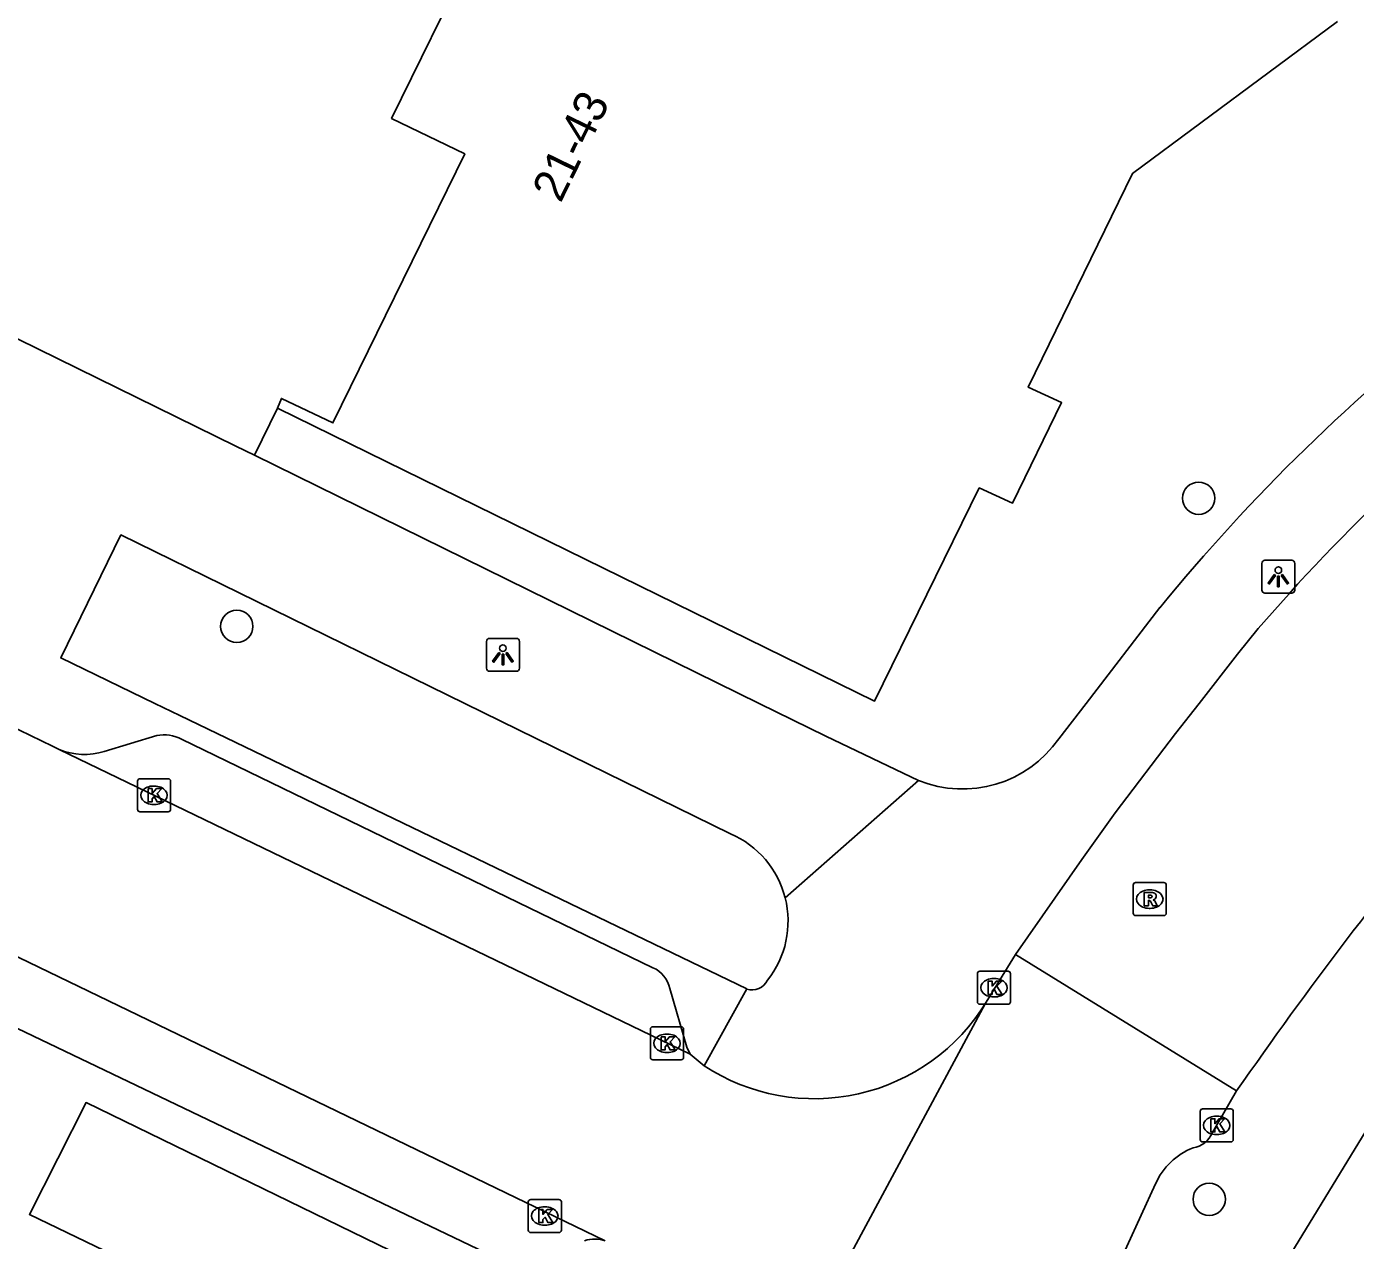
# Model space of a CAD drawing. Extents: x 159822 to 160765, y 380693 to 381634.
# Drawn here: x 160352.34 to 160392.53, y 381483.76 to 381520.47 of the extents above; entities that cross this region are included whole.
import ezdxf

# ---------------------------------------------------------------- set-up
doc = ezdxf.new("R2010")
doc.units = 0
for name, color, linetype in [('IMGEO_Boom', 7, 'Continuous'), ('IMGEO_Groenvoorziening', 7, 'Continuous'), ('IMGEO_Kolk', 7, 'Continuous'), ('IMGEO_Lichtpunt', 7, 'Continuous'), ('IMGEO_Pand', 7, 'Continuous'), ('IMGEO_Pand_nummerreeks', 7, 'Continuous'), ('IMGEO_Rijbaan_lokaal_gesloten', 7, 'Continuous'), ('IMGEO_Rijbaan_lokaal_open', 7, 'Continuous'), ('IMGEO_Rioolput', 7, 'Continuous'), ('IMGEO_Voetpad_open', 7, 'Continuous')]:
    doc.layers.add(name, color=color, linetype=linetype)

msp = doc.modelspace()

# ---------------------------------------------------------------- linework, layer by layer
at = {"layer": 'IMGEO_Boom'}
for centre in [(160387.788, 381506.207), (160358.701, 381502.331), (160388.108, 381485.001)]:
    msp.add_circle(centre, 0.489, dxfattribs=at)
at = {"layer": 'IMGEO_Groenvoorziening'}
msp.add_lwpolyline([(160359.934, 381508.936), (160359.232, 381507.509)], dxfattribs=at)
at = {"layer": 'IMGEO_Kolk'}
for p, q in [((160355.773, 381497.722), (160356.625, 381497.722)), ((160355.698, 381496.796), (160355.698, 381497.648)), ((160356.186, 381497.502), (160356.211, 381497.502)), ((160356.699, 381497.648), (160356.699, 381496.796)), ((160356.209, 381496.942), (160356.184, 381496.942)), ((160356.625, 381496.722), (160355.773, 381496.722)), ((160381.097, 381490.974), (160381.097, 381491.826)), ((160381.172, 381491.9), (160382.024, 381491.9)), ((160381.585, 381491.68), (160381.61, 381491.68)), ((160382.098, 381491.826), (160382.098, 381490.974)), ((160382.024, 381490.9), (160381.172, 381490.9)), ((160381.608, 381491.12), (160381.583, 381491.12)), ((160371.21, 381489.293), (160371.21, 381490.145)), ((160371.285, 381490.219), (160372.137, 381490.219)), ((160372.211, 381490.145), (160372.211, 381489.293)), ((160371.698, 381489.999), (160371.723, 381489.999)), ((160371.721, 381489.439), (160371.696, 381489.439)), ((160372.137, 381489.219), (160371.285, 381489.219)), ((160387.834, 381486.81), (160387.834, 381487.662)), ((160387.909, 381487.736), (160388.761, 381487.736)), ((160388.835, 381487.662), (160388.835, 381486.81)), ((160388.322, 381487.516), (160388.347, 381487.516)), ((160388.345, 381486.956), (160388.32, 381486.956)), ((160388.761, 381486.736), (160387.909, 381486.736)), ((160367.515, 381484.069), (160367.515, 381484.921)), ((160367.59, 381484.995), (160368.442, 381484.995)), ((160368.516, 381484.921), (160368.516, 381484.069)), ((160368.003, 381484.775), (160368.028, 381484.775)), ((160368.026, 381484.215), (160368.001, 381484.215)), ((160368.442, 381483.995), (160367.59, 381483.995))]:
    msp.add_line(p, q, dxfattribs=at)
for points in [[(160355.773, 381497.722), (160356.625, 381497.722)], [(160355.698, 381496.796), (160355.698, 381497.648)], [(160356.019, 381497.422), (160356.142, 381497.422), (160356.142, 381497.271), (160356.272, 381497.422), (160356.436, 381497.422), (160356.29, 381497.271), (160356.443, 381497.022), (160356.291, 381497.022), (160356.206, 381497.186), (160356.142, 381497.119), (160356.142, 381497.022), (160356.019, 381497.022), (160356.019, 381497.422)], [(160356.699, 381497.648), (160356.699, 381496.796)], [(160356.625, 381496.722), (160355.773, 381496.722)], [(160381.097, 381490.974), (160381.097, 381491.826)], [(160381.172, 381491.9), (160382.024, 381491.9)], [(160382.098, 381491.826), (160382.098, 381490.974)], [(160381.418, 381491.6), (160381.541, 381491.6), (160381.541, 381491.449), (160381.671, 381491.6), (160381.835, 381491.6), (160381.689, 381491.449), (160381.842, 381491.2), (160381.69, 381491.2), (160381.605, 381491.364), (160381.541, 381491.297), (160381.541, 381491.2), (160381.418, 381491.2), (160381.418, 381491.6)], [(160382.024, 381490.9), (160381.172, 381490.9)], [(160371.21, 381489.293), (160371.21, 381490.145)], [(160371.285, 381490.219), (160372.137, 381490.219)], [(160372.211, 381490.145), (160372.211, 381489.293)], [(160371.531, 381489.919), (160371.654, 381489.919), (160371.654, 381489.768), (160371.784, 381489.919), (160371.948, 381489.919), (160371.802, 381489.768), (160371.955, 381489.519), (160371.803, 381489.519), (160371.718, 381489.683), (160371.654, 381489.616), (160371.654, 381489.519), (160371.531, 381489.519), (160371.531, 381489.919)], [(160372.137, 381489.219), (160371.285, 381489.219)], [(160387.834, 381486.81), (160387.834, 381487.662)], [(160387.909, 381487.736), (160388.761, 381487.736)], [(160388.835, 381487.662), (160388.835, 381486.81)], [(160388.155, 381487.436), (160388.278, 381487.436), (160388.278, 381487.285), (160388.408, 381487.436), (160388.572, 381487.436), (160388.426, 381487.285), (160388.579, 381487.036), (160388.427, 381487.036), (160388.342, 381487.2), (160388.278, 381487.133), (160388.278, 381487.036), (160388.155, 381487.036), (160388.155, 381487.436)], [(160388.761, 381486.736), (160387.909, 381486.736)], [(160367.515, 381484.069), (160367.515, 381484.921)], [(160367.59, 381484.995), (160368.442, 381484.995)], [(160368.516, 381484.921), (160368.516, 381484.069)], [(160367.836, 381484.695), (160367.959, 381484.695), (160367.959, 381484.544), (160368.089, 381484.695), (160368.253, 381484.695), (160368.107, 381484.544), (160368.26, 381484.295), (160368.108, 381484.295), (160368.023, 381484.459), (160367.959, 381484.392), (160367.959, 381484.295), (160367.836, 381484.295), (160367.836, 381484.695)], [(160368.442, 381483.995), (160367.59, 381483.995)]]:
    msp.add_lwpolyline(points, dxfattribs=at)
for centre, start, end in [((160355.775, 381497.646), 91.552, 178.448), ((160355.775, 381497.646), 91.552, 178.448), ((160356.623, 381497.646), 1.552, 88.448), ((160356.623, 381497.646), 1.552, 88.448), ((160355.775, 381496.798), 181.552, 268.448), ((160355.775, 381496.798), 181.552, 268.448), ((160356.623, 381496.798), 271.552, 358.448), ((160356.623, 381496.798), 271.552, 358.448), ((160381.174, 381491.824), 91.552, 178.448), ((160381.174, 381491.824), 91.552, 178.448), ((160382.022, 381491.824), 1.552, 88.448), ((160382.022, 381491.824), 1.552, 88.448), ((160381.174, 381490.976), 181.552, 268.448), ((160381.174, 381490.976), 181.552, 268.448), ((160382.022, 381490.976), 271.552, 358.448), ((160382.022, 381490.976), 271.552, 358.448), ((160371.287, 381490.143), 91.552, 178.448), ((160371.287, 381490.143), 91.552, 178.448), ((160372.135, 381490.143), 1.552, 88.448), ((160372.135, 381490.143), 1.552, 88.448), ((160371.287, 381489.295), 181.552, 268.448), ((160371.287, 381489.295), 181.552, 268.448), ((160372.135, 381489.295), 271.552, 358.448), ((160372.135, 381489.295), 271.552, 358.448), ((160387.911, 381487.66), 91.552, 178.448), ((160387.911, 381487.66), 91.552, 178.448), ((160388.759, 381487.66), 1.552, 88.448), ((160388.759, 381487.66), 1.552, 88.448), ((160387.911, 381486.812), 181.552, 268.448), ((160387.911, 381486.812), 181.552, 268.448), ((160388.759, 381486.812), 271.552, 358.448), ((160388.759, 381486.812), 271.552, 358.448), ((160367.592, 381484.919), 91.552, 178.448), ((160367.592, 381484.919), 91.552, 178.448), ((160368.44, 381484.919), 1.552, 88.448), ((160368.44, 381484.919), 1.552, 88.448), ((160367.592, 381484.071), 181.552, 268.448), ((160367.592, 381484.071), 181.552, 268.448), ((160368.44, 381484.071), 271.552, 358.448), ((160368.44, 381484.071), 271.552, 358.448)]:
    msp.add_arc(centre, 0.0765, start, end, dxfattribs=at)
for centre, major_axis, ratio, start_param, end_param in [((160356.185, 381497.222), (-0.387, 0.002), 0.722429, 4.712389, 7.853982), ((160356.21, 381497.222), (-0.39, 0.002), 0.717154, 1.570796, 4.712389), ((160381.584, 381491.4), (-0.387, 0.002), 0.722429, 4.712389, 7.853982), ((160381.609, 381491.4), (-0.39, 0.002), 0.717154, 1.570796, 4.712389), ((160371.697, 381489.719), (-0.387, 0.002), 0.722429, 4.712389, 7.853982), ((160371.722, 381489.719), (-0.39, 0.002), 0.717154, 1.570796, 4.712389), ((160388.321, 381487.236), (-0.387, 0.002), 0.722429, 4.712389, 7.853982), ((160388.346, 381487.236), (-0.39, 0.002), 0.717154, 1.570796, 4.712389), ((160368.002, 381484.495), (-0.387, 0.002), 0.722429, 4.712389, 7.853982), ((160368.027, 381484.495), (-0.39, 0.002), 0.717154, 1.570796, 4.712389)]:
    msp.add_ellipse(centre, major_axis=major_axis, ratio=ratio, start_param=start_param, end_param=end_param, dxfattribs=at)
at = {"layer": 'IMGEO_Lichtpunt'}
for p, q in [((160389.699, 381504.235), (160389.699, 381503.428)), ((160389.699, 381504.235), (160389.699, 381503.428)), ((160390.601, 381504.33), (160389.793, 381504.33)), ((160390.601, 381504.33), (160389.793, 381504.33)), ((160390.695, 381503.428), (160390.695, 381504.235)), ((160390.695, 381503.428), (160390.695, 381504.235)), ((160389.793, 381503.334), (160390.601, 381503.334)), ((160389.793, 381503.334), (160390.601, 381503.334)), ((160366.251, 381501.873), (160366.251, 381501.066)), ((160366.251, 381501.873), (160366.251, 381501.066)), ((160367.153, 381501.968), (160366.345, 381501.968)), ((160367.153, 381501.968), (160366.345, 381501.968)), ((160367.247, 381501.066), (160367.247, 381501.873)), ((160367.247, 381501.066), (160367.247, 381501.873)), ((160366.345, 381500.972), (160367.153, 381500.972)), ((160366.345, 381500.972), (160367.153, 381500.972))]:
    msp.add_line(p, q, dxfattribs=at)
for points in [[(160390.073, 381503.899), (160390.112, 381503.871), (160389.924, 381503.609), (160389.886, 381503.636), (160390.073, 381503.899)], [(160390.175, 381503.851), (160390.222, 381503.851), (160390.222, 381503.529), (160390.175, 381503.529), (160390.175, 381503.851)], [(160390.285, 381503.871), (160390.323, 381503.898), (160390.51, 381503.636), (160390.471, 381503.608), (160390.285, 381503.871)], [(160366.625, 381501.537), (160366.664, 381501.509), (160366.476, 381501.247), (160366.438, 381501.274), (160366.625, 381501.537)], [(160366.727, 381501.489), (160366.774, 381501.489), (160366.774, 381501.167), (160366.727, 381501.167), (160366.727, 381501.489)], [(160366.837, 381501.509), (160366.875, 381501.536), (160367.062, 381501.274), (160367.023, 381501.246), (160366.837, 381501.509)]]:
    msp.add_lwpolyline(points, dxfattribs=at)
for centre in [(160390.198, 381504.033), (160366.75, 381501.671)]:
    msp.add_circle(centre, 0.0994, dxfattribs=at)
for centre, start, end in [((160389.793, 381504.235), 90, 180), ((160389.793, 381504.235), 90, 180), ((160390.601, 381504.235), 0, 90), ((160390.601, 381504.235), 0, 90), ((160389.793, 381503.428), 180, 270), ((160389.793, 381503.428), 180, 270), ((160390.601, 381503.428), 270, 0), ((160390.601, 381503.428), 270, 360), ((160366.345, 381501.873), 90, 180), ((160366.345, 381501.873), 90, 180), ((160367.153, 381501.873), 0, 90), ((160367.153, 381501.873), 0, 90), ((160366.345, 381501.066), 180, 270), ((160366.345, 381501.066), 180, 270), ((160367.153, 381501.066), 270, 0), ((160367.153, 381501.066), 270, 360)]:
    msp.add_arc(centre, 0.0946, start, end, dxfattribs=at)
at = {"layer": 'IMGEO_Pand'}
for points in [[(160359.934, 381508.936), (160360.052, 381509.228), (160361.608, 381508.485), (160365.596, 381516.622), (160363.383, 381517.696), (160365.788, 381522.602), (160368.024, 381521.55), (160371.753, 381529.264), (160370.26, 381530.023), (160370.425, 381530.328), (160383.516, 381523.914), (160385.915, 381528.825)], [(160391.989, 381520.626), (160385.791, 381516.034), (160382.634, 381509.562), (160383.641, 381509.102), (160382.158, 381506.053), (160381.152, 381506.517), (160377.989, 381500.072), (160359.934, 381508.936)]]:
    msp.add_lwpolyline(points, dxfattribs=at)
at = {"layer": 'IMGEO_Rijbaan_lokaal_gesloten'}
for points in [[(160390.264, 381503.026), (160389.591, 381502.265), (160388.958, 381501.489), (160387.799, 381500), (160387.089, 381499.088), (160385.266, 381496.69), (160384.258, 381495.275), (160382.248, 381492.407)], [(160382.248, 381492.407), (160388.937, 381488.277)]]:
    msp.add_lwpolyline(points, dxfattribs=at)
for centre, radius, start, end in [((160426.693, 381470.964), 48.529, 124.0039, 138.6477), ((160491.206, 381417.437), 124.407, 140.09763, 145.29024)]:
    msp.add_arc(centre, radius, start, end, dxfattribs=at)
at = {"layer": 'IMGEO_Rijbaan_lokaal_open'}
for points in [[(160319.667, 381507.997), (160369.844, 381483.742)], [(160353.33, 381498.609), (160353.23, 381498.654), (160353.132, 381498.705), (160350.462, 381500), (160345.927, 381502.2), (160345.819, 381502.252)], [(160372.409, 381489.391), (160353.33, 381498.609)], [(160381.36, 381490.965), (160382.248, 381492.407)], [(160373.246, 381475.872), (160381.337, 381490.911), (160381.36, 381490.965)], [(160372.831, 381489.042), (160372.409, 381489.391)], [(160388.937, 381488.277), (160388.205, 381487.017)], [(160386.487, 381485.469), (160383.882, 381479.782)]]:
    msp.add_lwpolyline(points, dxfattribs=at)
for centre, radius, start, end in [((160376.169, 381494.114), 6.072, 236.6536, 328.758), ((160387.5, 381487.31), 0.763, 278.9585, 337.425), ((160388.354, 381484.658), 2.035, 111.1588, 156.5177)]:
    msp.add_arc(centre, radius, start, end, dxfattribs=at)
at = {"layer": 'IMGEO_Rioolput'}
for p, q in [((160385.808, 381493.655), (160385.808, 381494.507)), ((160385.883, 381494.581), (160386.735, 381494.581)), ((160386.809, 381494.507), (160386.809, 381493.655)), ((160386.296, 381494.361), (160386.321, 381494.361)), ((160386.319, 381493.801), (160386.294, 381493.801)), ((160386.735, 381493.581), (160385.883, 381493.581))]:
    msp.add_line(p, q, dxfattribs=at)
for points in [[(160385.808, 381493.655), (160385.808, 381494.507)], [(160385.883, 381494.581), (160386.735, 381494.581)], [(160386.809, 381494.507), (160386.809, 381493.655)], [(160386.397, 381494.279), (160386.145, 381494.281), (160386.145, 381493.881)], [(160386.323, 381494.2), (160386.269, 381494.2), (160386.269, 381494.119)], [(160386.269, 381494.119), (160386.321, 381494.119)], [(160386.145, 381493.881), (160386.269, 381493.881), (160386.269, 381494.043), (160386.28, 381494.043)], [(160386.327, 381494.014), (160386.398, 381493.881), (160386.538, 381493.881), (160386.473, 381494.007)], [(160386.735, 381493.581), (160385.883, 381493.581)]]:
    msp.add_lwpolyline(points, dxfattribs=at)
for centre, radius, start, end in [((160385.885, 381494.505), 0.0765, 91.552, 178.448), ((160385.885, 381494.505), 0.0765, 91.552, 178.448), ((160386.733, 381494.505), 0.0765, 1.552, 88.448), ((160386.733, 381494.505), 0.0765, 1.552, 88.448), ((160386.305, 381494.308), 0.19, 274.7715, 282.9687), ((160386.329, 381494.104), 0.0964, 77.0061, 93.1865), ((160386.343, 381494.161), 0.0378, 276.6634, 79.6772), ((160386.396, 381494.169), 0.109, 350.3612, 89.416), ((160386.394, 381494.169), 0.112, 277.5842, 350.9817), ((160386.279, 381493.99), 0.0533, 26.0293, 88.6989), ((160386.378, 381493.954), 0.108, 29.5134, 73.7905), ((160385.885, 381493.657), 0.0765, 181.552, 268.448), ((160385.885, 381493.657), 0.0765, 181.552, 268.448), ((160386.733, 381493.657), 0.0765, 271.552, 358.448), ((160386.733, 381493.657), 0.0765, 271.552, 358.448)]:
    msp.add_arc(centre, radius, start, end, dxfattribs=at)
for centre, major_axis, ratio, start_param, end_param in [((160386.295, 381494.081), (-0.387, 0.002), 0.722429, 4.712389, 7.853982), ((160386.32, 381494.081), (-0.39, 0.002), 0.717154, 1.570796, 4.712389)]:
    msp.add_ellipse(centre, major_axis=major_axis, ratio=ratio, start_param=start_param, end_param=end_param, dxfattribs=at)
at = {"layer": 'IMGEO_Voetpad_open'}
for points in [[(160359.232, 381507.509), (160358.676, 381507.783), (160346.09, 381513.962)], [(160379.314, 381497.669), (160376.516, 381499.009), (160374.501, 381500), (160359.232, 381507.509)], [(160366.951, 381483.041), (160340.049, 381495.922), (160331.569, 381500), (160326.538, 381502.532), (160321.468, 381504.993)], [(160374.121, 381491.362), (160356.981, 381499.636), (160356.228, 381500), (160353.378, 381501.376), (160355.198, 381505.099), (160358.775, 381503.345), (160365.593, 381500), (160373.635, 381496.055)], [(160386.618, 381502.897), (160384.382, 381500), (160383.559, 381498.933)], [(160354.695, 381498.548), (160356.282, 381499.03)], [(160357.034, 381498.92), (160371.286, 381492.006)], [(160375.284, 381494.117), (160379.314, 381497.669)], [(160371.792, 381491.377), (160372.308, 381489.605), (160372.409, 381489.391)], [(160372.831, 381489.042), (160374.121, 381491.362)], [(160387.082, 381477.146), (160387.981, 381478.766), (160389.115, 381480.811), (160390.02, 381482.443), (160392.854, 381487.082), (160393.923, 381488.496)], [(160365.124, 381478.407), (160360.936, 381480.432), (160352.43, 381484.544), (160354.143, 381487.924), (160362.569, 381483.824), (160366.738, 381481.795)]]:
    msp.add_lwpolyline(points, dxfattribs=at)
for centre, radius, start, end in [((160430.386, 381467.277), 56.43, 127.6205, 140.8599), ((160356.498, 381497.884), 1.166, 62.6637, 100.6923), ((160380.645, 381500.961), 3.551, 247.992, 325.1711), ((160354.096, 381500.451), 1.995, 247.4149, 287.4676), ((160372.491, 381493.411), 2.881, 14.1859, 66.6015), ((160372.493, 381493.41), 2.879, 321.7491, 14.2092), ((160370.938, 381491.208), 0.871, 11.2069, 66.4231), ((160374.28, 381491.869), 0.532, 252.5645, 333.0218), ((160369.523, 381482.813), 0.983, 70.912, 107.9879)]:
    msp.add_arc(centre, radius, start, end, dxfattribs=at)

# ---------------------------------------------------------------- texts
at = {"layer": 'IMGEO_Pand_nummerreeks'}
msp.add_text('21-43', height=1, rotation=63.9768, dxfattribs=at).set_placement((160368.493, 381515.112))

doc.saveas('drawing.dxf')
